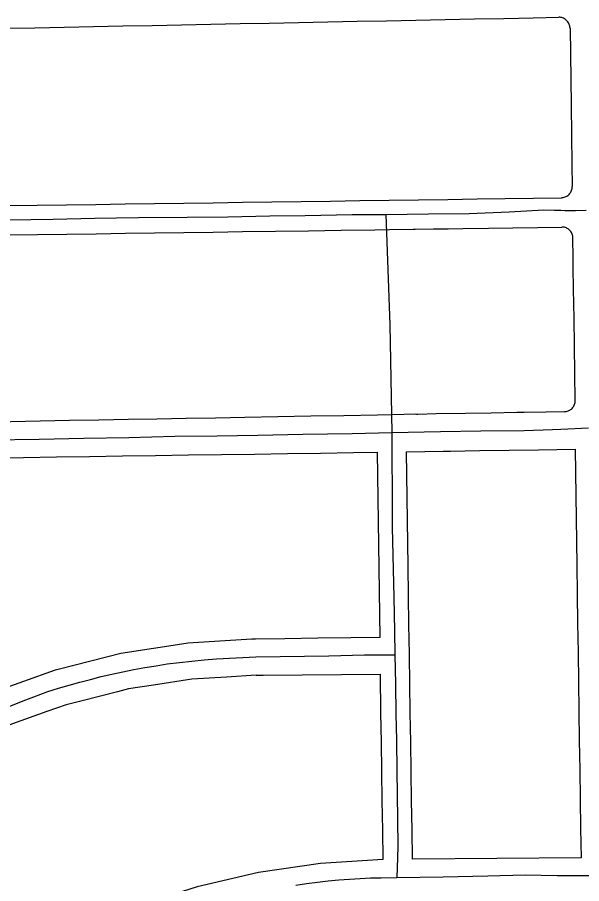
# Model space of a CAD drawing. Extents: x -2233 to 187241, y 4582 to 150524.
# Drawn here: x 109552 to 110322, y 60823 to 62006 of the extents above; entities that cross this region are included whole.
import ezdxf

# ---------------------------------------------------------------- set-up
doc = ezdxf.new("R2010")
doc.units = 0
doc.layers.add('GE_X_CL_2000', color=7, linetype='Continuous')
doc.layers.add('RW_X_Fee_RW', color=7, linetype='Continuous')

msp = doc.modelspace()

# ---------------------------------------------------------------- linework, layer by layer
at = {"layer": 'GE_X_CL_2000'}
for points in [[(108974.4, 61715.9), (109026.6, 61719.6), (109040.2, 61720.5), (109058.4, 61721.7), (109109.9, 61722), (109164, 61723.5), (109214.8, 61724.4), (109270.9, 61725.2), (109316.2, 61725.6), (109364.3, 61726.5), (109421.7, 61727.9), (109481.9, 61727.8), (109540, 61729.3), (109601.1, 61729.9), (109657.2, 61731.2), (109717.2, 61732.3), (109783.9, 61732.8), (109839.4, 61733.4), (109896.3, 61734.5), (109944.6, 61735.2), (110008.7, 61736.6), (110054.6, 61736.4)], [(110054.6, 61736.4), (110113.1, 61737.3), (110168.3, 61737.7), (110222.9, 61740.1), (110270.4, 61742.8), (110284.7, 61742.3), (110293.5, 61742.1), (110299, 61742), (110313.3, 61742), (110327.7, 61742.2)], [(110054.6, 61736.4), (110060.1, 61586), (110063, 61438.8)], [(110063, 61438.8), (110129.1, 61440.2), (110184.2, 61440.9), (110243.3, 61441.4), (110281.8, 61443.1), (110293.5, 61443.6), (110331.2, 61445.3)], [(109514.5, 61429), (109582, 61429.9), (109642.9, 61431.1), (109704.2, 61432), (109766.9, 61433.7), (109824.8, 61434.5), (109880, 61435.2), (109941.3, 61436.6), (110009, 61437.6), (110063, 61438.8)], [(110063, 61438.8), (110063.1, 61411.9), (110063.3, 61350.9), (110063.3, 61309.2), (110065.8, 61213.9), (110066.7, 61167.8), (110066.9, 61135.4)], [(109536.6, 61063.2), (109555.6, 61070.6), (109563.8, 61073.8), (109574.6, 61077.9), (109593.7, 61085.2), (109608.1, 61089.7), (109622.6, 61093.9), (109637.2, 61098), (109651.8, 61101.9), (109666.5, 61105.6), (109681.2, 61109), (109696.2, 61112.3), (109711.2, 61115.3), (109726.2, 61118), (109741.3, 61120.6), (109756.4, 61122.9), (109773.2, 61125), (109790.1, 61126.9), (109807, 61128.6), (109823.9, 61130.1), (109877.3, 61132.6), (109976.9, 61133.9), (110025.7, 61135.2), (110066.9, 61135.4)], [(110066.9, 61135.4), (110068.1, 61096), (110068.3, 61054.3), (110069.1, 61018.7), (110069.7, 60976.6), (110070.1, 60945.1), (110070.5, 60910.3), (110071, 60874.4), (110070.7, 60858.1), (110069.5, 60831.4)], [(109932.1, 60821.2), (109946.7, 60823.3), (109961.4, 60825.1), (109976.1, 60826.8), (109990.8, 60828.1), (110005.1, 60829.3), (110019.5, 60830.2), (110033.9, 60830.8), (110048.2, 60831.2), (110069.5, 60831.4)], [(110069.5, 60831.4), (110132.8, 60832.5), (110193.9, 60833.8), (110244.5, 60835.2), (110288.5, 60834.4), (110293.5, 60834.4), (110341.7, 60834.2)]]:
    msp.add_lwpolyline(points, dxfattribs=at)
at = {"layer": 'RW_X_Fee_RW'}
for points in [[(109475.8, 61989.3), (109496, 61989.7), (109536, 61990.5), (109576, 61991.3), (109616, 61992.1), (109656, 61992.9), (109696, 61993.7), (109735.8, 61994.5), (109775.8, 61995.3), (109815.8, 61996.1), (109855.8, 61996.9), (109895.7, 61997.7), (109935.7, 61998.5), (109975.7, 61999.3), (110015.7, 62000.1), (110055.7, 62000.9)], [(110055.7, 62000.9), (110095.7, 62001.7), (110135.7, 62002.5), (110175.7, 62003.3), (110215.7, 62004), (110255.7, 62004.8), (110290.7, 62005.5)], [(110305.9, 61990.8), (110305.8, 61992.1), (110305.6, 61993.4), (110305.3, 61994.7), (110304.9, 61995.9), (110304.4, 61997.1), (110303.8, 61998.2), (110303, 61999.3), (110302.2, 62000.4), (110301.3, 62001.3), (110300.4, 62002.2), (110299.3, 62003), (110298.2, 62003.6), (110297, 62004.2), (110295.8, 62004.7), (110294.6, 62005.1), (110293.3, 62005.3), (110292, 62005.5), (110290.7, 62005.5)], [(110305.9, 61990.8), (110307.3, 61885.8), (110307.9, 61844.6), (110308.5, 61804.6), (110308.9, 61774.6)], [(110294.1, 61759.3), (110295.4, 61759.4), (110296.7, 61759.6), (110298, 61759.9), (110299.2, 61760.3), (110300.4, 61760.8), (110301.6, 61761.5), (110302.7, 61762.2), (110303.7, 61763), (110304.6, 61763.9), (110305.5, 61764.9), (110306.3, 61765.9), (110307, 61767), (110307.6, 61768.2), (110308, 61769.4), (110308.4, 61770.7), (110308.7, 61772), (110308.8, 61773.3), (110308.9, 61774.6)], [(110059.1, 61755.8), (110099.1, 61756.4), (110139.1, 61757), (110179.1, 61757.6), (110294.1, 61759.3)], [(109005.5, 61740.7), (109139.1, 61742.6), (109179.1, 61743.2), (109219.1, 61743.8), (109259.1, 61744.4), (109299.1, 61745), (109339.1, 61745.5), (109379.1, 61746.1), (109419.1, 61746.7), (109459.1, 61747.3), (109499.1, 61747.9), (109539.1, 61748.5), (109579.1, 61749), (109619.1, 61749.6), (109659.1, 61750.2), (109699.1, 61750.8)], [(109699.1, 61750.8), (109739.1, 61751.4), (109779.1, 61751.9), (109819.1, 61752.5), (109859.1, 61753), (109899.1, 61753.6), (109939.1, 61754.2), (109979.1, 61754.7), (110019.1, 61755.3), (110059.1, 61755.8)], [(109699.7, 61710.8), (109739, 61711.4), (109779, 61711.9), (109819, 61712.5), (109859, 61713), (109904, 61713.7), (109949, 61714.3), (109994, 61714.9), (110039.7, 61715.6), (110059.7, 61715.8)], [(110059.7, 61715.8), (110092.1, 61716.2), (110093.4, 61716.3), (110094.7, 61716.4), (110119.7, 61716.7), (110139.7, 61717), (110159.7, 61717.3), (110194.7, 61717.9), (110294.7, 61719.3)], [(110309.9, 61704.6), (110309.8, 61705.9), (110309.6, 61707.2), (110309.3, 61708.4), (110308.9, 61709.7), (110308.4, 61710.9), (110307.7, 61712), (110307, 61713.1), (110306.2, 61714.2), (110305.3, 61715.1), (110304.3, 61716), (110303.3, 61716.8), (110302.2, 61717.4), (110301, 61718), (110299.8, 61718.5), (110298.5, 61718.9), (110297.3, 61719.2), (110296, 61719.3), (110294.7, 61719.3)], [(109026.8, 61701), (109219.7, 61703.8), (109259.7, 61704.4), (109299.7, 61705), (109339.7, 61705.5), (109379.7, 61706.1), (109419.7, 61706.7), (109459.7, 61707.3), (109499.7, 61707.9), (109539.7, 61708.5), (109579.7, 61709.1), (109619.7, 61709.6), (109659.7, 61710.2), (109699.7, 61710.8)], [(110312.9, 61482.5), (110311.4, 61594.6), (110310.8, 61634.6), (110310.4, 61664.6), (110310.2, 61677.4), (110309.9, 61704.6)], [(110298.1, 61467.2), (110299.5, 61467.3), (110300.8, 61467.5), (110302, 61467.8), (110303.3, 61468.2), (110304.5, 61468.7), (110305.6, 61469.3), (110306.7, 61470.1), (110307.7, 61470.9), (110308.7, 61471.8), (110309.6, 61472.8), (110310.3, 61473.8), (110311, 61474.9), (110311.6, 61476.1), (110312.1, 61477.3), (110312.5, 61478.6), (110312.7, 61479.9), (110312.9, 61481.2), (110312.9, 61482.5)], [(110298.1, 61467.2), (110273.2, 61466.8), (110243.2, 61466.2), (110233.2, 61466), (110198.2, 61465.4), (110163.2, 61464.8), (110123.2, 61464.1), (110098.2, 61463.6), (110096.9, 61463.6), (110095.6, 61463.7), (110063.2, 61463)], [(110063.2, 61463), (110043.2, 61462.6), (109997.5, 61461.8), (109952.5, 61461), (109907.5, 61460.2), (109862.5, 61459.4), (109822.5, 61458.6), (109782.5, 61457.9), (109742.5, 61457.2), (109703.4, 61456.5), (109663.4, 61455.8), (109623.4, 61455.1), (109583.4, 61454.3), (109543.4, 61453.6), (109503.4, 61452.9), (109463.4, 61452.2), (109423.4, 61451.5), (109383.4, 61450.7), (109343.4, 61450), (109303.4, 61449.3), (109172.5, 61446.9)], [(109233.8, 61400), (109344.9, 61401.6), (109515.6, 61404.2), (109560.6, 61404.8), (109605.6, 61405.5), (109650.6, 61406.2), (109695.6, 61406.8), (109740.6, 61407.5), (109785.6, 61408.2), (109830.6, 61408.8), (109875.6, 61409.5), (109920.5, 61410.2), (109965.5, 61410.8), (110010.5, 61411.5), (110042.7, 61412)], [(110042.7, 61412), (110044.6, 61285.5), (110046.5, 61159)], [(110082.7, 61412.6), (110132.7, 61413.3), (110142.7, 61413.5), (110182.7, 61414.1), (110222.7, 61414.7), (110262.7, 61415.2), (110312.7, 61416)], [(110086.8, 61134.6), (110086.8, 61136.3), (110086.2, 61176.3), (110085.6, 61216.3), (110085, 61256.3), (110082.7, 61412.6)], [(110312.7, 61416), (110315, 61258.4), (110315.6, 61218.4), (110316.2, 61178.4), (110316.8, 61138.4), (110317.4, 61098.4), (110318, 61058.4), (110318.6, 61018.4), (110319.2, 60978.4), (110319.8, 60938.4), (110320.4, 60898.4), (110321, 60858.4)], [(109876.9, 61156.9), (109872.1, 61156.6), (109784.7, 61151.4), (109782.3, 61151), (109693.4, 61137.2), (109609.5, 61116), (109603.9, 61114.5), (109516.9, 61083.5), (109433.2, 61044.4)], [(110046.5, 61159), (110007.1, 61158.5), (109962.1, 61158), (109917.1, 61157.4), (109876.9, 61156.9)], [(110091, 60856.4), (110090.4, 60896.4), (110089.8, 60936.3), (110089.2, 60976.3), (110088.6, 61016.3), (110088, 61056.3), (110087.4, 61096.3), (110086.8, 61134.6)], [(109877.7, 61107.5), (109887.2, 61107.6), (110047.2, 61109.1)], [(110051, 60855.9), (110050.4, 60896.1), (110049.8, 60936), (110049.2, 60976), (110048.6, 61016), (110048, 61056), (110047.2, 61109.1)], [(109877.7, 61107.5), (109837.2, 61105), (109790.3, 61102.2), (109738, 61094.1), (109703.6, 61088.8), (109688.8, 61085), (109640.4, 61072.8), (109618.7, 61067.3), (109592.5, 61057.9), (109545.6, 61041.2), (109536.1, 61037.8), (109456.7, 61000.7)], [(110051, 60855.9), (109965.6, 60850.6), (109880.9, 60838.2), (109797.6, 60818.8), (109716.2, 60792.6), (109637.2, 60759.8), (109561.2, 60720.4)], [(110321, 60858.4), (110206, 60857.4), (110091, 60856.4)]]:
    msp.add_lwpolyline(points, dxfattribs=at)

doc.saveas('drawing.dxf')
